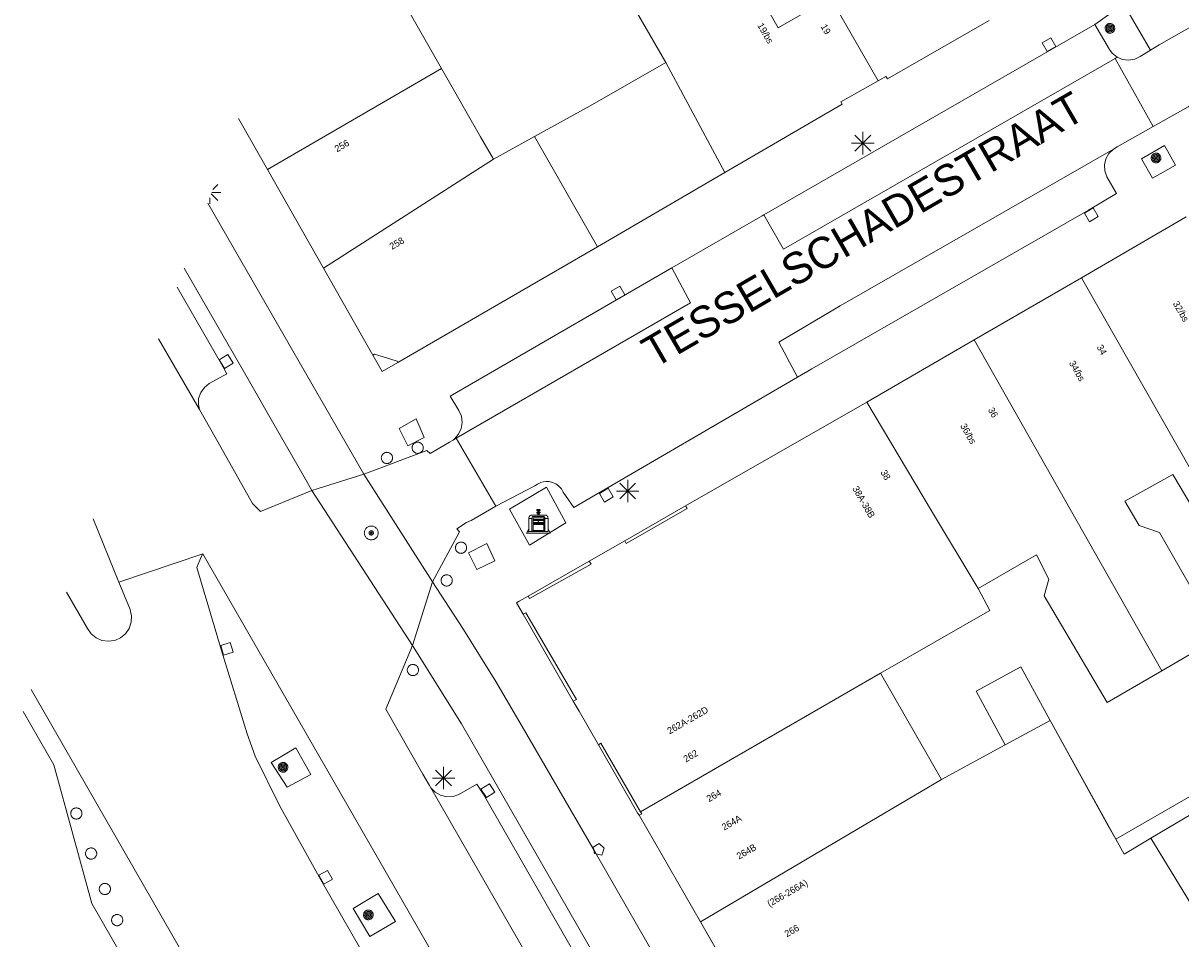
# Model space of a CAD drawing. Header units: metres. Extents: x 135779 to 137489, y 452643 to 455118.
# Tile 340 of 489: x 136313 to 136365, y 454502 to 454543. Entities that reach past the tile are written whole.
import ezdxf
from ezdxf.enums import TextEntityAlignment as Align

# ---------------------------------------------------------------- set-up
doc = ezdxf.new("R2010")
doc.units = ezdxf.units.M
for name, color, linetype, lineweight in [('KTop_BAK_Afval apart plaats', 96, 'Continuous', 13), ('KTop_NAR_Huisnummer (t)', 7, 'Continuous', 13), ('KTop_NAR_Huisnummer tijdelijk (t)', 7, 'Continuous', 13), ('KTop_OBW_Overig Plus', 1, 'Continuous', 13), ('KTop_ORL_Weg_Straatnaam (t)', 7, 'Continuous', 13), ('KTop_PAL_Afsluitpaal', 222, 'Continuous', 13), ('KTop_PAL_Lichtmast', 40, 'Continuous', 13), ('KTop_PND_Grondvlaksituatie van BAG-pand [tachy]', 1, 'Continuous', 13), ('KTop_PND_PAND', 1, 'Continuous', 13), ('KTop_PND_Pandscheiding', 40, 'Continuous', 13), ('KTop_PUT_Brandkraan of -put', 1, 'Continuous', 13), ('KTop_PUT_Inspectie- of rioolput', 15, 'Continuous', 13), ('KTop_PUT_Kolk', 15, 'Continuous', 13), ('KTop_VGO_Boom', 92, 'Continuous', 13), ('KTop_WGD_Fietspad', 40, 'Continuous', 13), ('KTop_WGD_OV-baan', 251, 'Continuous', 13), ('KTop_WGD_Parkeervlak', 251, 'Continuous', 13), ('KTop_WGD_Rijbaan_Lokale weg', 251, 'Continuous', 13), ('KTop_WGD_Rijbaan_Lokale weg_verkeersdrempel', 40, 'Continuous', 13), ('KTop_WGD_Voetpad', 251, 'Continuous', 13), ('KTop_WGD_Voetpad_bushalte', 251, 'Continuous', 13)]:
    doc.layers.add(name, color=color, linetype=linetype, lineweight=lineweight)
doc.styles.add('Style-ROVU', font='ROVU.shx')
doc.styles.add('Style-ROVUCURSIEF', font='ROVUCURSIEF.shx')

# ---------------------------------------------------------------- blocks, each defined once
blk = doc.blocks.new('BAK_Afval_apart_plaats')
at = {"layer": 'KTop_BAK_Afval apart plaats'}
for p, q in [((-0.071, 0.516), (-0.07, 0.517)), ((-0.07, 0.517), (-0.067, 0.519)), ((-0.067, 0.519), (-0.065, 0.52)), ((-0.065, 0.52), (-0.061, 0.521)), ((-0.061, 0.521), (-0.055, 0.523)), ((-0.055, 0.523), (-0.049, 0.524)), ((-0.049, 0.524), (-0.043, 0.525)), ((-0.043, 0.525), (-0.035, 0.526)), ((-0.035, 0.526), (-0.029, 0.527)), ((-0.029, 0.527), (-0.023, 0.527)), ((-0.023, 0.527), (-0.013, 0.528)), ((-0.013, 0.528), (-0.005, 0.528)), ((-0.005, 0.528), (0, 0.528)), ((0, 0.528), (0.005, 0.528)), ((0.005, 0.528), (0.013, 0.528)), ((0.013, 0.528), (0.023, 0.527)), ((0.023, 0.527), (0.029, 0.527)), ((0.029, 0.527), (0.035, 0.526)), ((0.035, 0.526), (0.043, 0.525)), ((0.043, 0.525), (0.049, 0.524)), ((0.049, 0.524), (0.055, 0.523)), ((0.055, 0.523), (0.061, 0.521)), ((0.061, 0.521), (0.065, 0.52)), ((0.065, 0.52), (0.067, 0.519)), ((0.067, 0.519), (0.07, 0.517)), ((0.07, 0.517), (0.071, 0.516)), ((-0.43, 0.141), (-0.425, 0.168)), ((-0.43, 0.118), (-0.43, 0.141)), ((-0.29, 0.118), (-0.43, 0.118)), ((-0.43, 0.118), (-0.43, -0.457)), ((-0.29, 0.118), (-0.43, 0.118)), ((-0.425, 0.168), (-0.416, 0.193)), ((-0.416, 0.193), (-0.403, 0.215)), ((-0.403, 0.215), (-0.384, 0.24)), ((-0.384, 0.24), (-0.364, 0.258)), ((-0.364, 0.258), (-0.342, 0.272)), ((-0.342, 0.272), (0, 0.272)), ((-0.282, 0.167), (-0.29, 0.146)), ((-0.282, 0.167), (-0.29, 0.146)), ((-0.29, 0.146), (-0.29, 0.118)), ((-0.29, 0.146), (-0.29, 0.118)), ((-0.29, -0.429), (-0.29, 0.118)), ((-0.29, 0.118), (-0.29, -0.429)), ((-0.273, 0.186), (-0.282, 0.167)), ((-0.273, 0.186), (-0.282, 0.167)), ((-0.248, 0.217), (-0.273, 0.186)), ((-0.248, 0.217), (-0.273, 0.186)), ((0.248, 0.217), (-0.248, 0.217)), ((0.248, 0.217), (-0.248, 0.217)), ((-0.242, 0.081), (-0.242, 0.153)), ((-0.242, 0.153), (0.242, 0.153)), ((0.242, 0.081), (-0.242, 0.081)), ((-0.242, 0.034), (-0.242, 0.081)), ((-0.242, 0.081), (0.242, 0.081)), ((-0.242, -0.059), (-0.242, 0.034)), ((-0.242, 0.034), (0.242, 0.034)), ((0.242, 0.034), (-0.242, 0.034)), ((-0.073, 0.513), (-0.072, 0.515)), ((-0.073, 0.513), (-0.073, 0.49)), ((-0.072, 0.511), (-0.073, 0.513)), ((-0.072, 0.511), (-0.073, 0.513)), ((-0.073, 0.49), (-0.072, 0.488)), ((-0.073, 0.399), (-0.073, 0.376)), ((-0.072, 0.397), (-0.073, 0.399)), ((-0.073, 0.376), (-0.072, 0.374)), ((-0.072, 0.515), (-0.071, 0.516)), ((-0.07, 0.51), (-0.072, 0.511)), ((-0.07, 0.51), (-0.072, 0.511)), ((-0.072, 0.488), (-0.07, 0.486)), ((-0.07, 0.396), (-0.072, 0.397)), ((-0.072, 0.374), (-0.07, 0.373)), ((-0.069, 0.509), (-0.07, 0.51)), ((-0.069, 0.509), (-0.07, 0.51)), ((-0.07, 0.486), (-0.069, 0.485)), ((-0.069, 0.395), (-0.07, 0.396)), ((-0.07, 0.373), (-0.069, 0.371)), ((-0.066, 0.507), (-0.069, 0.509)), ((-0.066, 0.507), (-0.069, 0.509)), ((-0.069, 0.485), (-0.066, 0.484)), ((-0.066, 0.394), (-0.069, 0.395)), ((-0.069, 0.371), (-0.066, 0.37)), ((-0.063, 0.506), (-0.066, 0.507)), ((-0.063, 0.506), (-0.066, 0.507)), ((-0.066, 0.484), (-0.063, 0.483)), ((-0.063, 0.392), (-0.066, 0.394)), ((-0.066, 0.37), (-0.063, 0.369)), ((-0.059, 0.505), (-0.063, 0.506)), ((-0.059, 0.505), (-0.063, 0.506)), ((-0.063, 0.483), (-0.059, 0.482)), ((-0.059, 0.391), (-0.063, 0.392)), ((-0.063, 0.369), (-0.059, 0.368)), ((-0.054, 0.504), (-0.059, 0.505)), ((-0.054, 0.504), (-0.059, 0.505)), ((-0.059, 0.482), (-0.054, 0.481)), ((-0.054, 0.39), (-0.059, 0.391)), ((-0.059, 0.368), (-0.054, 0.367)), ((-0.048, 0.503), (-0.054, 0.504)), ((-0.048, 0.503), (-0.054, 0.504)), ((-0.054, 0.481), (-0.048, 0.48)), ((-0.048, 0.389), (-0.054, 0.39)), ((-0.054, 0.367), (-0.048, 0.366)), ((-0.043, 0.502), (-0.048, 0.503)), ((-0.043, 0.502), (-0.048, 0.503)), ((-0.048, 0.48), (-0.043, 0.479)), ((-0.043, 0.388), (-0.048, 0.389)), ((-0.048, 0.366), (-0.043, 0.365)), ((-0.036, 0.501), (-0.043, 0.502)), ((-0.036, 0.501), (-0.043, 0.502)), ((-0.043, 0.479), (-0.036, 0.478)), ((-0.036, 0.388), (-0.043, 0.388)), ((-0.043, 0.365), (-0.036, 0.364)), ((-0.03, 0.501), (-0.036, 0.501)), ((-0.03, 0.501), (-0.036, 0.501)), ((-0.036, 0.478), (-0.03, 0.478)), ((-0.03, 0.387), (-0.036, 0.388)), ((-0.036, 0.364), (-0.03, 0.364)), ((-0.021, 0.5), (-0.03, 0.501)), ((-0.021, 0.5), (-0.03, 0.501)), ((-0.03, 0.478), (-0.028, 0.478)), ((-0.021, 0.387), (-0.03, 0.387)), ((-0.03, 0.364), (-0.028, 0.364)), ((-0.028, 0.478), (-0.021, 0.477)), ((-0.028, 0.468), (-0.028, 0.478)), ((-0.028, 0.478), (-0.021, 0.477)), ((-0.028, 0.4), (-0.028, 0.468)), ((-0.028, 0.468), (-0.021, 0.468)), ((-0.021, 0.468), (-0.028, 0.468)), ((-0.021, 0.4), (-0.028, 0.4)), ((-0.028, 0.364), (-0.021, 0.363)), ((-0.028, 0.355), (-0.028, 0.364)), ((-0.028, 0.364), (-0.021, 0.363)), ((-0.028, 0.272), (-0.028, 0.355)), ((-0.028, 0.355), (-0.021, 0.354)), ((-0.021, 0.354), (-0.028, 0.355)), ((0.028, 0.272), (-0.028, 0.272)), ((-0.014, 0.5), (-0.021, 0.5)), ((-0.014, 0.5), (-0.021, 0.5)), ((-0.021, 0.477), (-0.014, 0.477)), ((-0.021, 0.477), (-0.014, 0.477)), ((-0.021, 0.468), (-0.014, 0.468)), ((-0.014, 0.468), (-0.021, 0.468)), ((-0.014, 0.399), (-0.021, 0.4)), ((-0.014, 0.386), (-0.021, 0.387)), ((-0.021, 0.363), (-0.014, 0.363)), ((-0.021, 0.363), (-0.014, 0.363)), ((-0.021, 0.354), (-0.014, 0.354)), ((-0.014, 0.354), (-0.021, 0.354)), ((0, 0.5), (-0.014, 0.5)), ((0, 0.5), (-0.014, 0.5)), ((-0.014, 0.477), (0, 0.477)), ((-0.014, 0.477), (0, 0.477)), ((-0.014, 0.468), (0, 0.468)), ((0, 0.468), (-0.014, 0.468)), ((0, 0.399), (-0.014, 0.399)), ((0, 0.386), (-0.014, 0.386)), ((-0.014, 0.363), (0, 0.363)), ((-0.014, 0.363), (0, 0.363)), ((-0.014, 0.354), (0, 0.354)), ((0, 0.354), (-0.014, 0.354)), ((0, 0.5), (0, 0.477)), ((0, 0.477), (0, 0.5)), ((0, 0.477), (0, 0.5)), ((0, 0.5), (0.014, 0.5)), ((0.014, 0.5), (0, 0.5)), ((0.014, 0.477), (0, 0.477)), ((0, 0.477), (0.014, 0.477)), ((0.014, 0.468), (0, 0.468)), ((0, 0.468), (0, 0.399)), ((0, 0.468), (0, 0.399)), ((0.014, 0.468), (0, 0.468)), ((0, 0.399), (0.014, 0.399)), ((0, 0.363), (0, 0.386)), ((0, 0.363), (0, 0.386)), ((0, 0.386), (0.014, 0.386)), ((0.014, 0.363), (0, 0.363)), ((0, 0.363), (0.014, 0.363)), ((0, 0.354), (0.014, 0.354)), ((0, 0.272), (0, 0.354)), ((0, 0.354), (0, 0.272)), ((0.014, 0.354), (0, 0.354)), ((0, 0.272), (0.342, 0.272)), ((0.028, 0.272), (0, 0.272)), ((0, 0.272), (0.028, 0.272)), ((0.014, 0.5), (0.021, 0.5)), ((0.021, 0.5), (0.014, 0.5)), ((0.021, 0.477), (0.014, 0.477)), ((0.014, 0.477), (0.021, 0.477)), ((0.021, 0.468), (0.014, 0.468)), ((0.021, 0.468), (0.014, 0.468)), ((0.014, 0.399), (0.021, 0.4)), ((0.014, 0.386), (0.021, 0.387)), ((0.021, 0.363), (0.014, 0.363)), ((0.014, 0.363), (0.021, 0.363)), ((0.014, 0.354), (0.021, 0.354)), ((0.021, 0.354), (0.014, 0.354)), ((0.021, 0.5), (0.03, 0.501)), ((0.03, 0.501), (0.021, 0.5)), ((0.028, 0.478), (0.021, 0.477)), ((0.021, 0.477), (0.028, 0.478)), ((0.021, 0.468), (0.028, 0.468)), ((0.028, 0.468), (0.021, 0.468)), ((0.028, 0.468), (0.021, 0.468)), ((0.021, 0.4), (0.028, 0.4)), ((0.021, 0.387), (0.03, 0.387)), ((0.028, 0.364), (0.021, 0.363)), ((0.021, 0.363), (0.028, 0.364)), ((0.021, 0.354), (0.028, 0.355)), ((0.028, 0.355), (0.021, 0.354)), ((0.03, 0.478), (0.028, 0.478)), ((0.028, 0.478), (0.028, 0.468)), ((0.028, 0.4), (0.028, 0.468)), ((0.03, 0.364), (0.028, 0.364)), ((0.028, 0.364), (0.028, 0.355)), ((0.028, 0.355), (0.028, 0.272)), ((0.03, 0.501), (0.036, 0.501)), ((0.036, 0.501), (0.03, 0.501)), ((0.036, 0.478), (0.03, 0.478)), ((0.03, 0.387), (0.036, 0.388)), ((0.036, 0.364), (0.03, 0.364)), ((0.036, 0.501), (0.043, 0.502)), ((0.043, 0.502), (0.036, 0.501)), ((0.043, 0.479), (0.036, 0.478)), ((0.036, 0.388), (0.043, 0.388)), ((0.043, 0.365), (0.036, 0.364)), ((0.043, 0.502), (0.048, 0.503)), ((0.048, 0.503), (0.043, 0.502)), ((0.048, 0.48), (0.043, 0.479)), ((0.043, 0.388), (0.048, 0.389)), ((0.048, 0.366), (0.043, 0.365)), ((0.048, 0.503), (0.054, 0.504)), ((0.054, 0.504), (0.048, 0.503)), ((0.054, 0.481), (0.048, 0.48)), ((0.048, 0.389), (0.054, 0.39)), ((0.054, 0.367), (0.048, 0.366)), ((0.054, 0.504), (0.059, 0.505)), ((0.059, 0.505), (0.054, 0.504)), ((0.059, 0.482), (0.054, 0.481)), ((0.054, 0.39), (0.059, 0.391)), ((0.059, 0.368), (0.054, 0.367)), ((0.059, 0.505), (0.063, 0.506)), ((0.063, 0.506), (0.059, 0.505)), ((0.063, 0.483), (0.059, 0.482)), ((0.059, 0.391), (0.063, 0.392)), ((0.063, 0.369), (0.059, 0.368)), ((0.063, 0.506), (0.066, 0.507)), ((0.066, 0.507), (0.063, 0.506)), ((0.066, 0.484), (0.063, 0.483)), ((0.063, 0.392), (0.066, 0.394)), ((0.066, 0.37), (0.063, 0.369)), ((0.066, 0.507), (0.069, 0.509)), ((0.069, 0.509), (0.066, 0.507)), ((0.069, 0.485), (0.066, 0.484)), ((0.066, 0.394), (0.069, 0.395)), ((0.069, 0.371), (0.066, 0.37)), ((0.069, 0.509), (0.07, 0.51)), ((0.07, 0.51), (0.069, 0.509)), ((0.07, 0.486), (0.069, 0.485)), ((0.069, 0.395), (0.07, 0.396)), ((0.07, 0.373), (0.069, 0.371)), ((0.07, 0.51), (0.072, 0.511)), ((0.072, 0.511), (0.07, 0.51)), ((0.072, 0.488), (0.07, 0.486)), ((0.07, 0.396), (0.072, 0.397)), ((0.072, 0.374), (0.07, 0.373)), ((0.071, 0.516), (0.072, 0.515)), ((0.072, 0.515), (0.073, 0.513)), ((0.072, 0.511), (0.073, 0.513)), ((0.073, 0.513), (0.072, 0.511)), ((0.073, 0.49), (0.072, 0.488)), ((0.072, 0.397), (0.073, 0.399)), ((0.073, 0.376), (0.072, 0.374)), ((0.073, 0.513), (0.073, 0.49)), ((0.073, 0.399), (0.073, 0.376)), ((0.242, 0.153), (0.242, 0.081)), ((0.242, 0.081), (0.242, 0.034)), ((0.242, 0.034), (0.242, -0.059)), ((0.273, 0.186), (0.248, 0.217)), ((0.273, 0.186), (0.248, 0.217)), ((0.282, 0.167), (0.273, 0.186)), ((0.282, 0.167), (0.273, 0.186)), ((0.29, 0.146), (0.282, 0.167)), ((0.29, 0.146), (0.282, 0.167)), ((0.29, 0.118), (0.29, 0.146)), ((0.29, 0.118), (0.29, 0.146)), ((0.43, 0.118), (0.29, 0.118)), ((0.29, 0.118), (0.29, -0.429)), ((0.43, 0.118), (0.29, 0.118)), ((0.29, -0.429), (0.29, 0.118)), ((0.342, 0.272), (0.364, 0.258)), ((0.364, 0.258), (0.384, 0.24)), ((0.384, 0.24), (0.403, 0.215)), ((0.403, 0.215), (0.416, 0.193)), ((0.416, 0.193), (0.425, 0.168)), ((0.425, 0.168), (0.43, 0.141)), ((0.43, 0.141), (0.43, 0.118)), ((0.43, -0.457), (0.43, 0.118)), ((-0.528, -0.528), (-0.43, -0.332)), ((-0.43, -0.332), (-0.43, -0.457)), ((-0.43, -0.457), (0.43, -0.457)), ((-0.43, -0.457), (0.43, -0.457)), ((0.29, -0.429), (-0.29, -0.429)), ((-0.29, -0.429), (0.29, -0.429)), ((0.242, -0.059), (-0.242, -0.059)), ((-0.242, -0.059), (-0.242, -0.092)), ((0.242, -0.059), (-0.242, -0.059)), ((-0.242, -0.092), (0.242, -0.092)), ((-0.242, -0.11), (-0.242, -0.092)), ((-0.242, -0.092), (0.242, -0.092)), ((0.242, -0.11), (-0.242, -0.11)), ((0.242, -0.11), (-0.242, -0.11)), ((-0.242, -0.147), (0.242, -0.147)), ((-0.242, -0.41), (-0.242, -0.147)), ((0.242, -0.41), (-0.242, -0.41)), ((0.242, -0.11), (0.242, -0.059)), ((0.242, -0.092), (0.242, -0.11)), ((0.242, -0.092), (0.242, -0.11)), ((0.242, -0.147), (0.242, -0.41)), ((0.43, -0.457), (0.43, -0.332)), ((0.43, -0.332), (0.528, -0.528)), ((0.528, -0.528), (-0.528, -0.528))]:
    blk.add_line(p, q, dxfattribs=at)
at = {"layer": 'KTop_BAK_Afval apart plaats', "flags": 128}
blk.add_lwpolyline([(0.029, 0.413), (0.035, 0.412), (0.043, 0.411), (0.049, 0.41), (0.055, 0.409), (0.061, 0.407), (0.065, 0.406), (0.067, 0.405), (0.07, 0.403), (0.071, 0.402), (0.072, 0.401), (0.073, 0.399), (0.072, 0.397), (0.07, 0.396), (0.069, 0.395), (0.066, 0.394), (0.063, 0.392), (0.059, 0.391), (0.054, 0.39), (0.048, 0.389), (0.043, 0.388), (0.036, 0.388), (0.03, 0.387), (0.021, 0.387), (0.014, 0.386), (0, 0.386), (-0.014, 0.386), (-0.021, 0.387), (-0.03, 0.387), (-0.036, 0.388), (-0.043, 0.388), (-0.048, 0.389), (-0.054, 0.39), (-0.059, 0.391), (-0.063, 0.392), (-0.066, 0.394), (-0.069, 0.395), (-0.07, 0.396), (-0.072, 0.397), (-0.073, 0.399), (-0.072, 0.401), (-0.071, 0.402), (-0.07, 0.403), (-0.067, 0.405), (-0.065, 0.406), (-0.061, 0.407), (-0.055, 0.409), (-0.049, 0.41), (-0.043, 0.411), (-0.035, 0.412), (-0.029, 0.413), (-0.028, 0.413), (-0.028, 0.4), (-0.021, 0.4), (-0.014, 0.399), (0, 0.399), (0.014, 0.399), (0.021, 0.4), (0.028, 0.4), (0.028, 0.413), (0.029, 0.413), (0.028, 0.413)], dxfattribs=at)
at = {"layer": 'KTop_BAK_Afval apart plaats'}
for p in [(0, 0), (-0.43, -0.457)]:
    blk.add_point(p, dxfattribs=at)
blk = doc.blocks.new('PAL_Lichtmast')
at = {"layer": 'KTop_PAL_Lichtmast'}
for p, q in [((-0.354, -0.354), (0.354, 0.354)), ((0.354, -0.354), (-0.354, 0.354)), ((0, -0.5), (0, 0.5)), ((-0.5, 0), (0.5, 0))]:
    blk.add_line(p, q, dxfattribs=at)
blk = doc.blocks.new('PAL_Afsluitpaal')
at = {"layer": 'KTop_PAL_Afsluitpaal', "flags": 128}
blk.add_lwpolyline([(0.25, 0), (0.249, 0.026), (0.245, 0.052), (0.238, 0.077), (0.228, 0.102), (0.217, 0.125), (0.202, 0.147), (0.186, 0.167), (0.167, 0.186), (0.147, 0.202), (0.125, 0.217), (0.102, 0.228), (0.077, 0.238), (0.052, 0.245), (0.026, 0.249), (0, 0.25), (-0.026, 0.249), (-0.052, 0.245), (-0.077, 0.238), (-0.102, 0.228), (-0.125, 0.217), (-0.147, 0.202), (-0.167, 0.186), (-0.186, 0.167), (-0.202, 0.147), (-0.217, 0.125), (-0.228, 0.102), (-0.238, 0.077), (-0.245, 0.052), (-0.249, 0.026), (-0.25, 0), (-0.249, -0.026), (-0.245, -0.052), (-0.238, -0.077), (-0.228, -0.102), (-0.217, -0.125), (-0.202, -0.147), (-0.186, -0.167), (-0.167, -0.186), (-0.147, -0.202), (-0.125, -0.217), (-0.102, -0.228), (-0.077, -0.238), (-0.052, -0.245), (-0.026, -0.249), (0, -0.25), (0.026, -0.249), (0.052, -0.245), (0.077, -0.238), (0.102, -0.228), (0.125, -0.217), (0.147, -0.202), (0.167, -0.186), (0.186, -0.167), (0.202, -0.147), (0.217, -0.125), (0.228, -0.102), (0.238, -0.077), (0.245, -0.052), (0.249, -0.026), (0.25, 0)], dxfattribs=at)
blk = doc.blocks.new('PUT_Brandkraan_of_-put')
at = {"layer": 'KTop_PUT_Brandkraan of -put'}
for p, q in [((-0.25, 0.034), (0, 0.25)), ((-0.158, -0.25), (-0.25, 0.034)), ((0, 0.25), (0.25, 0.033)), ((0.25, 0.033), (0.158, -0.25)), ((0.158, -0.25), (-0.158, -0.25))]:
    blk.add_line(p, q, dxfattribs=at)
blk = doc.blocks.new('PUT_Inspectie-_of_rioolput')
at = {"layer": 'KTop_PUT_Inspectie- of rioolput', "flags": 128}
for points in [[(0.31, 0), (0.308, 0.032), (0.303, 0.064), (0.294, 0.095), (0.283, 0.126), (0.268, 0.155), (0.25, 0.182), (0.23, 0.207), (0.207, 0.23), (0.182, 0.25), (0.154, 0.268), (0.126, 0.283), (0.095, 0.294), (0.064, 0.303), (0.032, 0.308), (0, 0.309), (-0.032, 0.308), (-0.064, 0.303), (-0.096, 0.294), (-0.126, 0.283), (-0.155, 0.268), (-0.182, 0.25), (-0.207, 0.23), (-0.23, 0.207), (-0.25, 0.182), (-0.268, 0.154), (-0.283, 0.126), (-0.294, 0.095), (-0.303, 0.064), (-0.308, 0.032), (-0.309, 0), (-0.308, -0.032), (-0.303, -0.064), (-0.294, -0.096), (-0.283, -0.126), (-0.268, -0.155), (-0.25, -0.182), (-0.23, -0.207), (-0.207, -0.23), (-0.182, -0.25), (-0.155, -0.268), (-0.126, -0.283), (-0.096, -0.294), (-0.064, -0.303), (-0.032, -0.308), (0, -0.309), (0.032, -0.308), (0.064, -0.303), (0.095, -0.294), (0.126, -0.283), (0.155, -0.268), (0.182, -0.25), (0.207, -0.23), (0.23, -0.207), (0.25, -0.182), (0.268, -0.155), (0.283, -0.126), (0.294, -0.096), (0.303, -0.064), (0.308, -0.032), (0.31, 0)], [(0.095, 0), (0.094, 0.009), (0.092, 0.019), (0.09, 0.029), (0.086, 0.038), (0.082, 0.047), (0.076, 0.055), (0.07, 0.063), (0.063, 0.07), (0.055, 0.076), (0.047, 0.082), (0.038, 0.086), (0.029, 0.09), (0.019, 0.092), (0.009, 0.094), (0, 0.094), (-0.01, 0.094), (-0.02, 0.092), (-0.029, 0.09), (-0.039, 0.086), (-0.048, 0.082), (-0.056, 0.076), (-0.064, 0.07), (-0.071, 0.063), (-0.077, 0.055), (-0.082, 0.047), (-0.087, 0.038), (-0.09, 0.029), (-0.093, 0.019), (-0.094, 0.009), (-0.095, 0), (-0.094, -0.01), (-0.093, -0.02), (-0.09, -0.029), (-0.087, -0.039), (-0.082, -0.048), (-0.077, -0.056), (-0.071, -0.064), (-0.064, -0.071), (-0.056, -0.077), (-0.047, -0.082), (-0.039, -0.087), (-0.029, -0.09), (-0.02, -0.093), (-0.01, -0.094), (0, -0.095), (0.009, -0.094), (0.019, -0.093), (0.029, -0.09), (0.038, -0.087), (0.047, -0.082), (0.055, -0.077), (0.063, -0.071), (0.07, -0.064), (0.076, -0.056), (0.082, -0.047), (0.086, -0.039), (0.09, -0.029), (0.092, -0.02), (0.094, -0.01), (0.095, 0)], [(0.035, 0), (0.034, 0.003), (0.034, 0.007), (0.033, 0.01), (0.031, 0.014), (0.03, 0.017), (0.028, 0.02), (0.026, 0.023), (0.023, 0.026), (0.02, 0.028), (0.017, 0.03), (0.014, 0.031), (0.01, 0.033), (0.007, 0.034), (0.003, 0.034), (0, 0.034), (-0.004, 0.034), (-0.007, 0.034), (-0.011, 0.033), (-0.014, 0.031), (-0.018, 0.03), (-0.021, 0.028), (-0.023, 0.026), (-0.026, 0.023), (-0.028, 0.02), (-0.03, 0.017), (-0.032, 0.014), (-0.033, 0.01), (-0.034, 0.007), (-0.035, 0.003), (-0.035, 0), (-0.035, -0.004), (-0.034, -0.007), (-0.033, -0.011), (-0.032, -0.014), (-0.03, -0.018), (-0.028, -0.021), (-0.026, -0.023), (-0.023, -0.026), (-0.021, -0.028), (-0.017, -0.03), (-0.014, -0.032), (-0.011, -0.033), (-0.007, -0.034), (-0.004, -0.035), (0, -0.035), (0.003, -0.035), (0.007, -0.034), (0.01, -0.033), (0.014, -0.032), (0.017, -0.03), (0.02, -0.028), (0.023, -0.026), (0.026, -0.023), (0.028, -0.021), (0.03, -0.017), (0.031, -0.014), (0.033, -0.011), (0.034, -0.007), (0.034, -0.004), (0.035, 0)], [(0.01, 0.02), (0.007, 0.02), (0.005, 0.021), (0.003, 0.022), (0.001, 0.022), (-0.001, 0.022), (-0.004, 0.022), (-0.006, 0.021), (-0.008, 0.02), (-0.01, 0.019), (-0.012, 0.018), (-0.014, 0.017), (-0.016, 0.015), (-0.017, 0.013), (-0.019, 0.012), (-0.02, 0.009), (-0.021, 0.007), (-0.022, 0.005), (-0.022, 0.003), (-0.022, 0.001), (-0.022, -0.001), (-0.022, -0.004), (-0.022, -0.006), (-0.021, -0.008), (-0.02, -0.01), (-0.019, -0.012), (-0.017, -0.014), (-0.016, -0.016), (-0.014, -0.017), (-0.012, -0.019), (-0.01, -0.02), (-0.008, -0.021), (-0.006, -0.022), (-0.003, -0.022), (-0.001, -0.022), (0.001, -0.022), (0.003, -0.022), (0.005, -0.022), (0.008, -0.021), (0.01, -0.02), (0.012, -0.019), (0.014, -0.017), (0.015, -0.016), (0.017, -0.014), (0.018, -0.012), (0.02, -0.01), (0.02, -0.008), (0.021, -0.006), (0.022, -0.003), (0.022, -0.001), (0.022, 0.001), (0.022, 0.003), (0.021, 0.005), (0.02, 0.008), (0.019, 0.01), (0.018, 0.012), (0.017, 0.014), (0.015, 0.015), (0.013, 0.017), (0.012, 0.018), (0.01, 0.02)]]:
    blk.add_lwpolyline(points, dxfattribs=at)
blk = doc.blocks.new('PUT_Kolk')
at = {"layer": 'KTop_PUT_Kolk', "flags": 128}
blk.add_lwpolyline([(0.225, -0.225), (0.225, 0.225), (-0.225, 0.225), (-0.225, -0.225), (0.225, -0.225)], dxfattribs=at)
blk = doc.blocks.new('VGO_Boom')
at = {"layer": 'KTop_VGO_Boom', "flags": 128}
for points in [[(0.215, 0), (0.214, 0.022), (0.21, 0.045), (0.204, 0.066), (0.196, 0.087), (0.186, 0.108), (0.174, 0.126), (0.16, 0.144), (0.144, 0.16), (0.126, 0.174), (0.107, 0.186), (0.087, 0.196), (0.066, 0.204), (0.045, 0.21), (0.022, 0.214), (-0.001, 0.215), (-0.023, 0.214), (-0.045, 0.21), (-0.067, 0.204), (-0.088, 0.196), (-0.108, 0.186), (-0.127, 0.174), (-0.144, 0.16), (-0.16, 0.144), (-0.174, 0.126), (-0.187, 0.107), (-0.197, 0.087), (-0.205, 0.066), (-0.211, 0.045), (-0.214, 0.022), (-0.215, -0.001), (-0.214, -0.023), (-0.211, -0.045), (-0.205, -0.067), (-0.197, -0.088), (-0.187, -0.108), (-0.174, -0.127), (-0.16, -0.144), (-0.144, -0.16), (-0.127, -0.174), (-0.108, -0.187), (-0.088, -0.197), (-0.067, -0.205), (-0.045, -0.211), (-0.023, -0.214), (0, -0.215), (0.022, -0.214), (0.045, -0.211), (0.066, -0.205), (0.087, -0.197), (0.108, -0.187), (0.126, -0.174), (0.144, -0.16), (0.16, -0.144), (0.174, -0.127), (0.186, -0.108), (0.196, -0.088), (0.204, -0.067), (0.21, -0.045), (0.214, -0.023), (0.215, -0.001)], [(0.155, 0), (0.154, 0.016), (0.152, 0.032), (0.147, 0.048), (0.142, 0.063), (0.134, 0.078), (0.125, 0.091), (0.115, 0.104), (0.104, 0.115), (0.091, 0.125), (0.077, 0.134), (0.063, 0.142), (0.048, 0.147), (0.032, 0.152), (0.016, 0.154), (-0.001, 0.155), (-0.017, 0.154), (-0.033, 0.152), (-0.048, 0.147), (-0.064, 0.142), (-0.078, 0.134), (-0.092, 0.125), (-0.104, 0.115), (-0.116, 0.104), (-0.126, 0.091), (-0.135, 0.077), (-0.142, 0.063), (-0.148, 0.048), (-0.152, 0.032), (-0.155, 0.016), (-0.155, -0.001), (-0.155, -0.017), (-0.152, -0.033), (-0.148, -0.048), (-0.142, -0.064), (-0.135, -0.078), (-0.126, -0.092), (-0.116, -0.104), (-0.104, -0.116), (-0.092, -0.126), (-0.078, -0.135), (-0.064, -0.142), (-0.048, -0.148), (-0.033, -0.152), (-0.017, -0.155), (0, -0.155), (0.016, -0.155), (0.032, -0.152), (0.048, -0.148), (0.063, -0.142), (0.078, -0.135), (0.091, -0.126), (0.104, -0.116), (0.115, -0.104), (0.125, -0.092), (0.134, -0.078), (0.142, -0.064), (0.147, -0.048), (0.152, -0.033), (0.154, -0.017), (0.155, -0.001)], [(0.095, 0), (0.094, 0.01), (0.093, 0.02), (0.09, 0.029), (0.087, 0.039), (0.082, 0.048), (0.077, 0.056), (0.071, 0.064), (0.064, 0.071), (0.056, 0.077), (0.047, 0.082), (0.039, 0.087), (0.029, 0.09), (0.02, 0.093), (0.01, 0.094), (-0.001, 0.095), (-0.01, 0.094), (-0.02, 0.093), (-0.03, 0.09), (-0.039, 0.087), (-0.048, 0.082), (-0.056, 0.077), (-0.064, 0.071), (-0.071, 0.064), (-0.077, 0.056), (-0.083, 0.047), (-0.087, 0.039), (-0.091, 0.029), (-0.093, 0.02), (-0.095, 0.01), (-0.095, -0.001), (-0.095, -0.01), (-0.093, -0.02), (-0.091, -0.03), (-0.087, -0.039), (-0.083, -0.048), (-0.077, -0.056), (-0.071, -0.064), (-0.064, -0.071), (-0.056, -0.077), (-0.048, -0.083), (-0.039, -0.087), (-0.03, -0.091), (-0.02, -0.093), (-0.01, -0.095), (0, -0.095), (0.01, -0.095), (0.02, -0.093), (0.029, -0.091), (0.039, -0.087), (0.048, -0.083), (0.056, -0.077), (0.064, -0.071), (0.071, -0.064), (0.077, -0.056), (0.082, -0.048), (0.087, -0.039), (0.09, -0.03), (0.093, -0.02), (0.094, -0.01), (0.095, -0.001)], [(0.035, 0), (0.035, 0.004), (0.034, 0.007), (0.033, 0.011), (0.032, 0.014), (0.03, 0.018), (0.028, 0.021), (0.026, 0.023), (0.023, 0.026), (0.021, 0.028), (0.017, 0.03), (0.014, 0.032), (0.011, 0.033), (0.007, 0.034), (0.004, 0.035), (-0.001, 0.035), (-0.004, 0.035), (-0.008, 0.034), (-0.011, 0.033), (-0.015, 0.032), (-0.018, 0.03), (-0.021, 0.028), (-0.024, 0.026), (-0.027, 0.023), (-0.029, 0.021), (-0.031, 0.017), (-0.032, 0.014), (-0.034, 0.011), (-0.035, 0.007), (-0.035, 0.004), (-0.035, -0.001), (-0.035, -0.004), (-0.035, -0.008), (-0.034, -0.011), (-0.032, -0.015), (-0.031, -0.018), (-0.029, -0.021), (-0.027, -0.024), (-0.024, -0.027), (-0.021, -0.029), (-0.018, -0.031), (-0.015, -0.032), (-0.011, -0.034), (-0.008, -0.035), (-0.004, -0.035), (0, -0.035), (0.004, -0.035), (0.007, -0.035), (0.011, -0.034), (0.014, -0.032), (0.018, -0.031), (0.021, -0.029), (0.023, -0.027), (0.026, -0.024), (0.028, -0.021), (0.03, -0.018), (0.032, -0.015), (0.033, -0.011), (0.034, -0.008), (0.035, -0.004), (0.035, 0)]]:
    blk.add_lwpolyline(points, dxfattribs=at)

msp = doc.modelspace()

# ---------------------------------------------------------------- linework, layer by layer
at = {"layer": 'KTop_OBW_Overig Plus', "flags": 128}
msp.add_lwpolyline([(136358.934, 454511.985), (136357.633, 454514.377), (136355.629, 454513.287), (136356.93, 454510.895)], dxfattribs=at)
at = {"layer": 'KTop_PAL_Lichtmast'}
for p, q in [((136321.546, 454535.685), (136321.765, 454535.904)), ((136321.411, 454535.05), (136321.411, 454535.314)), ((136321.765, 454535.196), (136321.474, 454535.487)), ((136321.497, 454535.55), (136321.911, 454535.55))]:
    msp.add_line(p, q, dxfattribs=at)
at = {"layer": 'KTop_PND_Grondvlaksituatie van BAG-pand [tachy]', "flags": 128}
for points in [[(136342.467, 454549.434), (136342.67, 454549.072), (136342.404, 454548.92), (136338.656, 454546.769), (136341.775, 454541.349)], [(136331.759, 454541.089), (136328.979, 454545.98)], [(136351.26, 454540.539), (136351.597, 454540.729), (136351.673, 454540.624), (136356.207, 454543.225)], [(136334.078, 454537.034), (136333.494, 454538.037), (136331.759, 454541.089)], [(136341.775, 454541.349), (136338.391, 454539.421), (136335.91, 454538.044)], [(136344.402, 454536.443), (136349.654, 454539.491), (136349.589, 454539.595), (136351.26, 454540.539)], [(136322.697, 454538.852), (136323.986, 454536.582)], [(136335.91, 454538.044), (136334.078, 454537.034)], [(136323.986, 454536.582), (136326.487, 454532.178)], [(136338.718, 454533.127), (136344.402, 454536.443)], [(136365.004, 454534.456), (136360.328, 454531.743)], [(136329.806, 454527.965), (136338.718, 454533.127)], [(136326.487, 454532.178), (136328.698, 454528.284)], [(136360.328, 454531.743), (136355.547, 454528.97)], [(136355.547, 454528.97), (136350.744, 454526.184)], [(136328.698, 454528.284), (136328.771, 454528.328), (136329.782, 454528.024), (136329.806, 454527.965)], [(136350.744, 454526.184), (136342.656, 454521.559), (136342.722, 454521.449), (136339.999, 454519.875), (136339.942, 454520.001), (136338.348, 454519.089), (136338.436, 454518.953), (136335.691, 454517.421), (136335.633, 454517.535), (136335.223, 454517.3), (136335.113, 454517.237), (136335.41, 454516.721), (136335.526, 454516.788), (136337.782, 454512.918), (136337.645, 454512.843), (136337.905, 454512.389), (136338.767, 454510.896), (136338.867, 454510.974), (136340.644, 454507.9)], [(136363.919, 454514.199), (136366.498, 454515.706), (136363.815, 454520.377), (136362.912, 454520.685), (136362.267, 454521.767), (136364.411, 454522.955), (136365.307, 454521.452), (136365.988, 454521.813)], [(136355.716, 454517.866), (136358.321, 454519.371), (136358.881, 454518.292), (136358.67, 454517.547), (136361.484, 454512.776), (136363.919, 454514.199)], [(136351.358, 454514.087), (136356.24, 454516.892), (136355.716, 454517.866)], [(136354.088, 454509.35), (136351.358, 454514.087)], [(136358.934, 454511.985), (136356.93, 454510.895)], [(136361.862, 454506.678), (136361.53, 454507.28), (136358.934, 454511.985)], [(136356.93, 454510.895), (136354.088, 454509.35)], [(136366.998, 454508.843), (136366.647, 454509.428), (136361.862, 454506.678)], [(136340.644, 454507.9), (136340.698, 454507.807), (136340.581, 454507.748), (136343.321, 454502.99)], [(136343.321, 454502.99), (136345.874, 454498.56), (136348.182, 454494.524), (136350.438, 454490.58), (136353.023, 454486.059), (136355.585, 454481.579), (136356.778, 454479.496)]]:
    msp.add_lwpolyline(points, dxfattribs=at)
at = {"layer": 'KTop_PND_PAND', "flags": 128}
for points in [[(136356.24, 454516.892), (136355.716, 454517.866), (136353.641, 454521.343), (136350.744, 454526.184), (136342.656, 454521.559), (136339.942, 454520.001), (136338.348, 454519.089), (136335.633, 454517.535), (136335.223, 454517.3), (136335.113, 454517.237), (136335.41, 454516.721), (136337.645, 454512.843), (136337.905, 454512.389), (136338.767, 454510.896), (136340.53, 454507.834), (136340.581, 454507.748), (136340.698, 454507.807), (136340.644, 454507.9), (136351.358, 454514.087), (136356.24, 454516.892)], [(136356.778, 454479.496), (136357.721, 454477.847), (136357.897, 454477.539), (136358.132, 454477.683), (136362.311, 454480.247), (136370.43, 454485.23), (136362.931, 454497.892), (136367.272, 454500.433), (136363.431, 454506.719), (136362.233, 454506.006), (136358.934, 454511.985), (136356.93, 454510.895), (136354.088, 454509.35), (136343.321, 454502.99), (136356.778, 454479.496)]]:
    msp.add_lwpolyline(points, dxfattribs=at)
at = {"layer": 'KTop_PND_Pandscheiding', "flags": 128}
for points in [[(136351.26, 454540.539), (136349.13, 454544.248), (136346.79, 454542.906), (136344.535, 454546.87), (136345.544, 454547.45), (136345.886, 454546.856), (136346.082, 454546.968)], [(136323.986, 454536.582), (136331.759, 454541.089)], [(136341.775, 454541.349), (136344.402, 454536.443)], [(136338.718, 454533.127), (136335.91, 454538.044)], [(136334.078, 454537.034), (136326.487, 454532.178)], [(136365.988, 454521.813), (136360.328, 454531.743)], [(136355.547, 454528.97), (136363.919, 454514.199)], [(136350.744, 454526.184), (136353.641, 454521.343), (136355.716, 454517.866)], [(136340.644, 454507.9), (136351.358, 454514.087)], [(136343.321, 454502.99), (136354.088, 454509.35)], [(136366.998, 454508.843), (136363.431, 454506.719)], [(136361.862, 454506.678), (136362.233, 454506.006), (136363.431, 454506.719)], [(136363.431, 454506.719), (136365.032, 454504.098), (136367.272, 454500.433)]]:
    msp.add_lwpolyline(points, dxfattribs=at)
at = {"layer": 'KTop_WGD_Fietspad', "flags": 128}
for points in [[(136328.29, 454522.97), (136321.323, 454535.071)], [(136320.273, 454532.179), (136323.182, 454527.109), (136324.209, 454525.318), (136325.739, 454522.652), (136325.97, 454522.25)], [(136325.97, 454522.25), (136328.29, 454522.97)], [(136331.35, 454518.17), (136330.47, 454515.33)], [(136403.437, 454501.897), (136361.86, 454476.43), (136361.408, 454476.177), (136360.873, 454475.964), (136360.313, 454475.827), (136359.74, 454475.769), (136359.165, 454475.79), (136358.598, 454475.891), (136358.05, 454476.07), (136356.23, 454476.71), (136355.981, 454476.824), (136355.558, 454477.085), (136355.182, 454477.411), (136354.863, 454477.792), (136354.838, 454477.835), (136354.61, 454478.22), (136353.44, 454480.28), (136338.62, 454506.1), (136335.57, 454511.36), (136334.192, 454513.723), (136332.745, 454516.046), (136331.91, 454517.32), (136331.35, 454518.17)], [(136330.47, 454515.33), (136332.65, 454511.83), (136338.76, 454501.2), (136351.18, 454479.58), (136351.268, 454479.429), (136351.43, 454479.15), (136353.471, 454475.719)]]:
    msp.add_lwpolyline(points, dxfattribs=at)
at = {"layer": 'KTop_WGD_OV-baan', "flags": 128}
for points in [[(136321.102, 454519.425), (136317.351, 454518.159)], [(136343.887, 454474.397), (136342.67, 454476.51), (136333.98, 454491.62), (136326.37, 454504.86), (136324.53, 454508.19), (136323.44, 454510.39), (136323.08, 454511.39), (136321.94, 454515.11), (136320.84, 454518.81), (136321.025, 454519.278), (136321.102, 454519.425)], [(136315.014, 454517.709), (136315.95, 454516.09), (136316.113, 454515.853), (136316.334, 454515.669), (136316.598, 454515.553), (136316.883, 454515.513), (136317.168, 454515.553), (136317.431, 454515.67), (136317.652, 454515.854), (136317.814, 454516.092), (136317.905, 454516.365), (136317.918, 454516.653), (136317.873, 454516.842), (136317.851, 454516.933), (136317.351, 454518.159)], [(136313.436, 454513.365), (136320.51, 454501.06), (136328.23, 454487.6), (136336.73, 454472.82), (136337.19, 454471.99), (136337.761, 454470.853)]]:
    msp.add_lwpolyline(points, dxfattribs=at)
at = {"layer": 'KTop_WGD_Parkeervlak', "flags": 128}
msp.add_lwpolyline([(136360.931, 454543.051), (136361.581, 454541.941), (136361.709, 454541.766), (136361.924, 454541.589)], dxfattribs=at)
at = {"layer": 'KTop_WGD_Rijbaan_Lokale weg', "flags": 128}
for points in [[(136346.15, 454534.556), (136347.025, 454533.026), (136361.837, 454541.539)], [(136363.541, 454538.493), (136361.837, 454541.539)], [(136361.757, 454537.487), (136361.921, 454537.581), (136363.541, 454538.493)], [(136361.757, 454537.487), (136349.561, 454530.491), (136346.815, 454528.871), (136347.658, 454527.303)], [(136346.15, 454534.556), (136346.071, 454534.511), (136342.05, 454532.186)], [(136332.407, 454524.576), (136342.871, 454530.627), (136342.05, 454532.186)], [(136319.126, 454529.023), (136320.95, 454525.86)], [(136334.19, 454521.553), (136335.928, 454522.452), (136336.052, 454522.528), (136336.17, 454522.589), (136336.197, 454522.597), (136336.296, 454522.628), (136336.428, 454522.646), (136336.56, 454522.642), (136336.72, 454522.606), (136336.869, 454522.539), (136337.001, 454522.442), (136337.111, 454522.319), (136337.192, 454522.177), (136337.663, 454521.489), (136347.658, 454527.303)], [(136320.95, 454525.86), (136321.9, 454524.176), (136323.317, 454521.667), (136323.672, 454521.316), (136325.97, 454522.25)], [(136332.407, 454524.576), (136334.19, 454521.553)], [(136330.47, 454515.33), (136325.97, 454522.25)], [(136317.351, 454518.159), (136316.202, 454520.976)], [(136321.102, 454519.425), (136321.345, 454519.002), (136327.876, 454507.644), (136345.02, 454477.83), (136345.41, 454477), (136345.83, 454476), (136345.962, 454475.575)], [(136330.47, 454515.33), (136329.27, 454512.48), (136330.929, 454509.579), (136331.22, 454509.07)], [(136331.22, 454509.07), (136339.87, 454494.02), (136348.93, 454478.32)]]:
    msp.add_lwpolyline(points, dxfattribs=at)
at = {"layer": 'KTop_WGD_Rijbaan_Lokale weg_verkeersdrempel', "flags": 128}
for points in [[(136362.018, 454552.19), (136366.551, 454543.701), (136363.801, 454542.141), (136363.415, 454541.902)], [(136361.837, 454541.539), (136361.924, 454541.589)], [(136361.924, 454541.589), (136362.166, 454541.486), (136362.44, 454541.453), (136362.713, 454541.499), (136362.961, 454541.621), (136363.415, 454541.902)], [(136363.541, 454538.493), (136365.101, 454539.371), (136366.071, 454539.951)], [(136332.274, 454524.499), (136332.121, 454524.411), (136331.251, 454523.901), (136331.111, 454524.031), (136328.29, 454522.97)], [(136332.274, 454524.499), (136332.407, 454524.576)], [(136328.29, 454522.97), (136331.35, 454518.17)], [(136331.35, 454518.17), (136332.561, 454520.401), (136332.441, 454520.541), (136332.871, 454520.811), (136333.089, 454520.913), (136334.19, 454521.553)], [(136317.467, 454501.508), (136316.151, 454503.808), (136314.451, 454509.997), (136313.08, 454512.385)]]:
    msp.add_lwpolyline(points, dxfattribs=at)
at = {"layer": 'KTop_WGD_Voetpad', "flags": 128}
for points in [[(136363.415, 454541.902), (136362.425, 454543.61), (136362.261, 454543.981), (136360.931, 454543.051)], [(136360.931, 454543.051), (136346.15, 454534.556)], [(136347.658, 454527.303), (136348.291, 454527.671), (136360.651, 454534.761), (136361.901, 454535.511), (136361.472, 454536.254), (136361.377, 454536.513), (136361.36, 454536.788), (136361.422, 454537.057), (136361.558, 454537.296), (136361.757, 454537.487)], [(136363.011, 454537.05), (136363.51, 454536.183), (136364.536, 454536.774), (136364.037, 454537.641), (136363.011, 454537.05)], [(136342.05, 454532.186), (136332.151, 454526.461), (136332.531, 454525.811), (136332.645, 454525.558), (136332.683, 454525.283), (136332.641, 454525.008), (136332.523, 454524.757), (136332.339, 454524.549), (136332.274, 454524.499)], [(136320.95, 454525.86), (136320.902, 454526.082), (136320.916, 454526.36), (136321.008, 454526.623), (136321.17, 454526.849), (136321.39, 454527.02), (136322.18, 454527.46), (136321.93, 454527.88), (136319.961, 454531.323)], [(136329.806, 454527.965), (136329.109, 454527.561), (136328.698, 454528.284)], [(136329.874, 454525.013), (136330.263, 454524.243), (136330.988, 454524.61), (136330.622, 454525.446), (136329.874, 454525.013)], [(136337.314, 454520.796), (136336.449, 454522.402), (136334.799, 454521.406), (136335.685, 454519.8), (136337.314, 454520.796)], [(136333.718, 454519.849), (136332.966, 454519.47), (136333.333, 454518.722), (136334.147, 454519.111), (136333.78, 454519.88), (136333.718, 454519.849)], [(136348.93, 454478.32), (136348.824, 454478.588), (136348.796, 454478.875), (136348.847, 454479.158), (136348.974, 454479.417), (136349.167, 454479.631), (136349.29, 454479.72), (136350.03, 454480.17), (136349.77, 454480.61), (136342.17, 454493.77), (136333.62, 454508.71), (136333.33, 454509.13), (136332.54, 454508.68), (136332.274, 454508.587), (136331.994, 454508.573), (136331.72, 454508.638), (136331.475, 454508.776), (136331.279, 454508.978), (136331.22, 454509.07)]]:
    msp.add_lwpolyline(points, dxfattribs=at)
at = {"layer": 'KTop_WGD_Voetpad_bushalte', "flags": 128}
for points in [[(136324.149, 454510.097), (136324.868, 454508.997), (136325.925, 454509.574), (136325.252, 454510.76), (136324.149, 454510.097)], [(136327.822, 454503.59), (136328.553, 454502.332), (136329.707, 454503.005), (136328.938, 454504.254), (136327.822, 454503.59)]]:
    msp.add_lwpolyline(points, dxfattribs=at)

# ---------------------------------------------------------------- block references
at = {"layer": 'KTop_BAK_Afval apart plaats'}
msp.add_blockref('BAK_Afval_apart_plaats', (136336.087, 454520.871), dxfattribs=at)
at = {"layer": 'KTop_PAL_Afsluitpaal'}
for p in [(136329.322, 454523.701), (136330.696, 454524.153), (136332.632, 454519.691), (136331.992, 454518.231), (136330.481, 454514.23), (136315.455, 454507.827), (136316.114, 454506.04), (136316.728, 454504.457), (136317.277, 454503.067)]:
    msp.add_blockref('PAL_Afsluitpaal', p, dxfattribs=at)
at = {"layer": 'KTop_PAL_Lichtmast'}
for p in [(136350.572, 454537.752), (136340.072, 454522.222), (136331.851, 454509.41)]:
    msp.add_blockref('PAL_Lichtmast', p, dxfattribs=at)
at = {"layer": 'KTop_PUT_Brandkraan of -put', "rotation": 209.854688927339}
msp.add_blockref('PUT_Brandkraan_of_-put', (136338.791, 454506.19), dxfattribs=at)
at = {"layer": 'KTop_PUT_Inspectie- of rioolput', "rotation": 32.51751061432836}
msp.add_blockref('PUT_Inspectie-_of_rioolput', (136328.622, 454520.352), dxfattribs=at)
at = {"layer": 'KTop_PUT_Kolk'}
for p, rotation in [((136358.88, 454542.145), 299.8870293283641), ((136360.775, 454534.551), 120.5608392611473), ((136339.64, 454531.064), 300.0425658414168), ((136322.146, 454528.006), 210.7627195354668), ((136339.115, 454522.038), 120.1861719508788), ((136322.18, 454515.182), 197.0377677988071), ((136333.832, 454508.844), 212.2959763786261), ((136326.588, 454504.983), 208.9229571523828)]:
    msp.add_blockref('PUT_Kolk', p, dxfattribs=dict(at, rotation=rotation))
at = {"layer": 'KTop_VGO_Boom'}
for p in [(136361.604, 454542.879), (136363.664, 454537.089), (136324.685, 454509.89), (136328.495, 454503.301)]:
    msp.add_blockref('VGO_Boom', p, dxfattribs=at)

# ---------------------------------------------------------------- texts
at = {"layer": 'KTop_NAR_Huisnummer (t)', "style": 'Style-ROVU'}
for s, rotation, p in [('19/bs', 300, (136346.468, 454542.237)), ('19', 299.8, (136349.028, 454542.648))]:
    msp.add_text(s, height=0.3, rotation=rotation, dxfattribs=at).set_placement(p, align=Align.MIDDLE_RIGHT)
at = {"layer": 'KTop_NAR_Huisnummer tijdelijk (t)', "style": 'Style-ROVUCURSIEF'}
for s, rotation, p in [('256', 29.9, (136327.018, 454537.468)), ('258', 29.9, (136329.471, 454533.115)), ('32/bs', 300, (136364.531, 454530.669)), ('34', 300, (136361.132, 454528.724)), ('34/bs', 300, (136359.894, 454528.011)), ('36', 300, (136356.276, 454525.922)), ('36/bs', 300, (136355.037, 454525.208)), ('38', 300, (136351.477, 454523.137)), ('38A-38B', 300, (136350.222, 454522.412)), ('262A-262D', 29.9, (136341.871, 454511.486)), ('262', 29.9, (136342.592, 454510.229)), ('264', 29.9, (136343.627, 454508.457)), ('264A', 29.9, (136344.303, 454507.188)), ('264B', 29.9, (136344.967, 454505.895)), ('(266-266A)', 30, (136346.331, 454503.774)), ('266', 30, (136347.108, 454502.426))]:
    msp.add_text(s, height=0.3, rotation=rotation, dxfattribs=at).set_placement(p, align=Align.MIDDLE_LEFT)
at = {"layer": 'KTop_ORL_Weg_Straatnaam (t)', "style": 'Style-ROVU'}
msp.add_text('TESSELSCHADESTRAAT', height=1.4, rotation=30.1286, dxfattribs=at).set_placement((136341.254, 454527.678))

doc.saveas('drawing.dxf')
